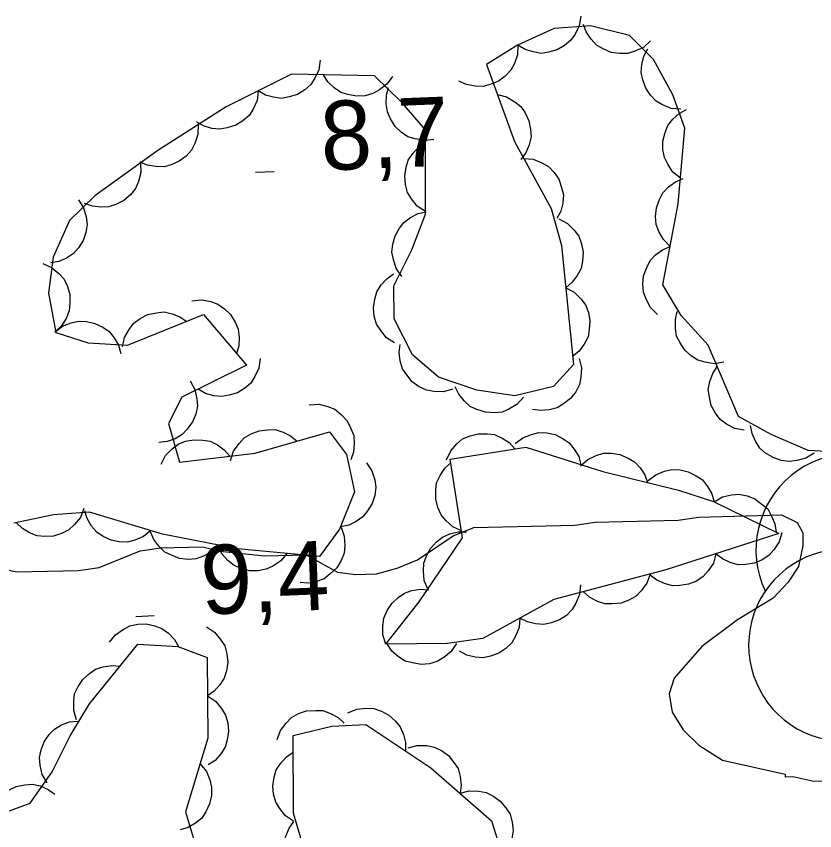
# Model space of a CAD drawing. Extents: x 336540 to 340074, y 5572036 to 5573747.
# Drawn here: x 337600.53 to 337635.2, y 5573425.32 to 5573460.69 of the extents above; entities that cross this region are included whole.
import ezdxf

# ---------------------------------------------------------------- set-up
doc = ezdxf.new("R2010")
doc.units = 0
for name, color, linetype in [('Niveau 2', 7, 'Continuous'), ('Niveau 3', 7, 'Continuous'), ('Niveau 44', 7, 'Continuous')]:
    doc.layers.add(name, color=color, linetype=linetype)

msp = doc.modelspace()

# ---------------------------------------------------------------- linework, layer by layer
at = {"layer": 'Niveau 2'}
for points in [[(337598.72, 5573436.96), (337600.53, 5573436.56), (337603.23, 5573436.62), (337604.13, 5573436.75), (337605.91, 5573437.47), (337606.8, 5573437.6), (337608.6, 5573437.65), (337609.51, 5573437.44), (337611.31, 5573437.26), (337613.11, 5573437.3), (337614.48, 5573436.55), (337615.27, 5573436.45), (337616.17, 5573436.47), (337617.06, 5573436.72), (337617.95, 5573437.08), (337619.5, 5573438.13), (337620.39, 5573438.49), (337624.78, 5573438.59), (337625.67, 5573438.72), (337629.27, 5573438.81), (337630.16, 5573438.94), (337633.76, 5573439.03), (337634.44, 5573438.7), (337634.68, 5573438.26), (337634.69, 5573437.7), (337634.49, 5573436.79), (337634.05, 5573436.11), (337633.4, 5573435.41), (337631.84, 5573434.48), (337630.3, 5573433.32), (337629.09, 5573431.94), (337628.88, 5573431.26), (337629.01, 5573430.47), (337629.48, 5573429.69), (337630.17, 5573429.03), (337631.2, 5573428.38), (337633.91, 5573427.77)], [(337633.91, 5573427.77), (337633.92, 5573427.66), (337634.25, 5573427.67), (337635.16, 5573427.46), (337636.96, 5573427.5), (337637.64, 5573427.18), (337638.54, 5573426.98), (337640.36, 5573426.35), (337641.04, 5573425.8), (337641.84, 5573425.48), (337642.74, 5573425.28), (337644.54, 5573425.32), (337646.33, 5573425.59), (337648.12, 5573426.08), (337649.91, 5573426.35), (337651.7, 5573426.84), (337652.59, 5573427.2), (337653.37, 5573427.67), (337655.15, 5573428.38), (337656.71, 5573429.21), (337657.6, 5573429.45), (337660.29, 5573429.86), (337661.54, 5573429.1), (337661.9, 5573428.54)]]:
    msp.add_lwpolyline(points, dxfattribs=at)
at = {"layer": 'Niveau 3'}
for p, q in [((337610.91, 5573453.92), (337611.72, 5573453.95)), ((337605.72, 5573434.62), (337606.52, 5573434.66))]:
    msp.add_line(p, q, dxfattribs=at)
at = {"layer": 'Niveau 44'}
for points in [[(337625.04, 5573460.69), (337624.97, 5573460.28), (337624.79, 5573459.91), (337624.6, 5573459.64), (337624.33, 5573459.42), (337624.01, 5573459.23), (337623.64, 5573459.13), (337623.32, 5573459.08), (337622.97, 5573459.14), (337622.62, 5573459.25), (337622.31, 5573459.44)], [(337636.49, 5573441.74), (337634.92, 5573441.83), (337633.31, 5573442.53), (337631.89, 5573443.3), (337630.58, 5573446.4), (337629.4, 5573447.69), (337628.61, 5573449.03), (337629.27, 5573452.54), (337629.56, 5573455.83), (337629.04, 5573457.28), (337628.2, 5573458.82), (337627.15, 5573459.85), (337625.46, 5573460.27), (337623.88, 5573460.16), (337622.29, 5573459.43), (337620.94, 5573458.6), (337622.16, 5573455.25), (337623.76, 5573452.34), (337624.21, 5573450.73), (337624.73, 5573445.56), (337623.86, 5573444.61), (337622.17, 5573444.2), (337620.52, 5573444.45), (337618.86, 5573445.02), (337617.73, 5573445.99), (337616.94, 5573447.55), (337616.92, 5573448.98), (337617.71, 5573450.55), (337618.29, 5573452.09), (337618.3, 5573455.76), (337617.28, 5573456.93), (337616.08, 5573458.1), (337612.48, 5573458.17), (337609.64, 5573456.75), (337606.67, 5573454.86), (337603.94, 5573452.89), (337602.83, 5573451.82), (337602.13, 5573450.23), (337601.92, 5573448.67), (337602.24, 5573446.96), (337603.64, 5573446.51), (337605.35, 5573446.41), (337608.66, 5573447.73), (337610.52, 5573445.53), (337607.72, 5573444.14), (337607.14, 5573443), (337607.62, 5573441.33), (337610.9, 5573441.71), (337614.13, 5573442.64), (337614.87, 5573441.66), (337615.22, 5573440.03), (337614.56, 5573438.41), (337613.69, 5573437.23), (337610.13, 5573437.56), (337606.88, 5573438.2), (337603.7, 5573439.15), (337602.14, 5573439.03), (337600.42, 5573438.67)], [(337628.07, 5573459.62), (337627.76, 5573459.34), (337627.39, 5573459.17), (337627.08, 5573459.07), (337626.72, 5573459.07), (337626.36, 5573459.12), (337626.01, 5573459.28), (337625.72, 5573459.44), (337625.49, 5573459.7), (337625.28, 5573460.01), (337625.16, 5573460.34)], [(337622.31, 5573459.44), (337622.29, 5573459.02), (337622.16, 5573458.64), (337622.01, 5573458.35), (337621.76, 5573458.09), (337621.47, 5573457.87), (337621.11, 5573457.73), (337620.8, 5573457.64), (337620.45, 5573457.65), (337620.08, 5573457.72), (337619.75, 5573457.87)], [(337629.39, 5573456.65), (337628.97, 5573456.69), (337628.59, 5573456.84), (337628.31, 5573457.01), (337628.07, 5573457.26), (337627.86, 5573457.57), (337627.74, 5573457.93), (337627.66, 5573458.25), (337627.69, 5573458.6), (337627.78, 5573458.96), (337627.95, 5573459.28)], [(337613.72, 5573458.79), (337613.66, 5573458.37), (337613.49, 5573458), (337613.32, 5573457.72), (337613.05, 5573457.49), (337612.74, 5573457.3), (337612.37, 5573457.19), (337612.05, 5573457.12), (337611.7, 5573457.17), (337611.35, 5573457.27), (337611.03, 5573457.45)], [(337616.86, 5573458.08), (337616.62, 5573457.74), (337616.3, 5573457.49), (337616.01, 5573457.33), (337615.67, 5573457.24), (337615.3, 5573457.22), (337614.93, 5573457.29), (337614.62, 5573457.38), (337614.33, 5573457.58), (337614.06, 5573457.84), (337613.86, 5573458.14)], [(337618.66, 5573455.34), (337618.25, 5573455.29), (337617.85, 5573455.36), (337617.53, 5573455.46), (337617.24, 5573455.66), (337616.98, 5573455.91), (337616.78, 5573456.24), (337616.64, 5573456.54), (337616.59, 5573456.89), (337616.6, 5573457.26), (337616.69, 5573457.6)], [(337611.03, 5573457.45), (337610.98, 5573457.03), (337610.81, 5573456.66), (337610.64, 5573456.38), (337610.37, 5573456.15), (337610.06, 5573455.96), (337609.69, 5573455.84), (337609.37, 5573455.78), (337609.02, 5573455.82), (337608.66, 5573455.93), (337608.35, 5573456.1)], [(337621.42, 5573457.29), (337621.82, 5573457.19), (337622.17, 5573456.98), (337622.43, 5573456.77), (337622.63, 5573456.49), (337622.79, 5573456.15), (337622.85, 5573455.77), (337622.88, 5573455.45), (337622.8, 5573455.11), (337622.65, 5573454.76), (337622.44, 5573454.47)], [(337629.37, 5573453.66), (337629.04, 5573453.92), (337628.82, 5573454.26), (337628.67, 5573454.55), (337628.61, 5573454.9), (337628.61, 5573455.27), (337628.71, 5573455.64), (337628.82, 5573455.94), (337629.04, 5573456.22), (337629.32, 5573456.47), (337629.63, 5573456.64)], [(337608.42, 5573455.98), (337608.41, 5573455.56), (337608.28, 5573455.17), (337608.14, 5573454.88), (337607.9, 5573454.62), (337607.6, 5573454.39), (337607.25, 5573454.24), (337606.94, 5573454.15), (337606.59, 5573454.16), (337606.22, 5573454.22), (337605.89, 5573454.36)], [(337618.29, 5573452.21), (337617.94, 5573452.44), (337617.69, 5573452.76), (337617.52, 5573453.04), (337617.43, 5573453.38), (337617.4, 5573453.75), (337617.46, 5573454.13), (337617.55, 5573454.44), (337617.75, 5573454.73), (337618, 5573455.01), (337618.3, 5573455.21)], [(337622.56, 5573454.52), (337622.97, 5573454.49), (337623.35, 5573454.33), (337623.64, 5573454.17), (337623.88, 5573453.91), (337624.09, 5573453.61), (337624.21, 5573453.25), (337624.29, 5573452.93), (337624.26, 5573452.58), (337624.17, 5573452.22), (337624, 5573451.9)], [(337605.92, 5573454.32), (337605.93, 5573453.9), (337605.83, 5573453.51), (337605.7, 5573453.21), (337605.48, 5573452.93), (337605.2, 5573452.69), (337604.85, 5573452.52), (337604.55, 5573452.41), (337604.2, 5573452.4), (337603.83, 5573452.44), (337603.49, 5573452.56)], [(337628.92, 5573450.69), (337628.63, 5573450.99), (337628.43, 5573451.34), (337628.32, 5573451.65), (337628.29, 5573452), (337628.33, 5573452.37), (337628.46, 5573452.73), (337628.6, 5573453.02), (337628.85, 5573453.28), (337629.15, 5573453.5), (337629.48, 5573453.64)], [(337603.23, 5573452.72), (337603.45, 5573452.37), (337603.56, 5573451.98), (337603.6, 5573451.65), (337603.55, 5573451.3), (337603.43, 5573450.95), (337603.22, 5573450.63), (337603.01, 5573450.38), (337602.71, 5573450.19), (337602.37, 5573450.04), (337602.02, 5573449.98)], [(337617.27, 5573449.39), (337617.03, 5573449.73), (337616.9, 5573450.12), (337616.84, 5573450.44), (337616.88, 5573450.79), (337616.98, 5573451.15), (337617.17, 5573451.48), (337617.36, 5573451.74), (337617.65, 5573451.95), (337617.98, 5573452.12), (337618.33, 5573452.2)], [(337624.09, 5573451.89), (337624.46, 5573451.69), (337624.75, 5573451.4), (337624.95, 5573451.14), (337625.07, 5573450.81), (337625.14, 5573450.45), (337625.11, 5573450.06), (337625.06, 5573449.74), (337624.89, 5573449.43), (337624.67, 5573449.14), (337624.39, 5573448.9)], [(337628.37, 5573447.74), (337628.07, 5573448.04), (337627.88, 5573448.4), (337627.76, 5573448.71), (337627.74, 5573449.06), (337627.77, 5573449.42), (337627.91, 5573449.78), (337628.05, 5573450.08), (337628.29, 5573450.33), (337628.59, 5573450.55), (337628.92, 5573450.69)], [(337601.68, 5573449.95), (337602.06, 5573449.78), (337602.37, 5573449.52), (337602.6, 5573449.27), (337602.75, 5573448.95), (337602.85, 5573448.6), (337602.85, 5573448.21), (337602.82, 5573447.89), (337602.69, 5573447.56), (337602.49, 5573447.25), (337602.23, 5573447)], [(337616.95, 5573446.5), (337616.61, 5573446.73), (337616.35, 5573447.04), (337616.17, 5573447.32), (337616.07, 5573447.66), (337616.04, 5573448.03), (337616.1, 5573448.41), (337616.18, 5573448.72), (337616.37, 5573449.02), (337616.62, 5573449.29), (337616.91, 5573449.5)], [(337624.39, 5573448.9), (337624.76, 5573448.71), (337625.05, 5573448.42), (337625.25, 5573448.15), (337625.37, 5573447.82), (337625.44, 5573447.46), (337625.41, 5573447.08), (337625.36, 5573446.76), (337625.19, 5573446.45), (337624.97, 5573446.15), (337624.69, 5573445.92)], [(337608.15, 5573448.33), (337608.57, 5573448.37), (337608.97, 5573448.3), (337609.28, 5573448.19), (337609.57, 5573447.99), (337609.83, 5573447.73), (337610.03, 5573447.4), (337610.16, 5573447.1), (337610.2, 5573446.75), (337610.19, 5573446.38), (337610.09, 5573446.04)], [(337605.14, 5573446.33), (337605.23, 5573446.74), (337605.43, 5573447.09), (337605.63, 5573447.36), (337605.91, 5573447.56), (337606.24, 5573447.73), (337606.62, 5573447.81), (337606.94, 5573447.85), (337607.29, 5573447.77), (337607.63, 5573447.64), (337607.93, 5573447.44)], [(337631.26, 5573445.66), (337630.84, 5573445.6), (337630.44, 5573445.66), (337630.13, 5573445.75), (337629.83, 5573445.94), (337629.56, 5573446.19), (337629.35, 5573446.51), (337629.2, 5573446.8), (337629.15, 5573447.15), (337629.15, 5573447.52), (337629.23, 5573447.87)], [(337602.2, 5573446.97), (337602.53, 5573447.23), (337602.91, 5573447.38), (337603.23, 5573447.45), (337603.58, 5573447.44), (337603.94, 5573447.35), (337604.29, 5573447.18), (337604.56, 5573447), (337604.78, 5573446.72), (337604.96, 5573446.4), (337605.06, 5573446.05)], [(337619.48, 5573444.49), (337619.07, 5573444.38), (337618.67, 5573444.39), (337618.34, 5573444.45), (337618.02, 5573444.6), (337617.72, 5573444.81), (337617.48, 5573445.11), (337617.3, 5573445.38), (337617.2, 5573445.72), (337617.16, 5573446.09), (337617.2, 5573446.44)], [(337611.12, 5573445.83), (337611.06, 5573445.41), (337610.89, 5573445.04), (337610.71, 5573444.76), (337610.45, 5573444.53), (337610.13, 5573444.34), (337609.77, 5573444.23), (337609.45, 5573444.17), (337609.1, 5573444.21), (337608.74, 5573444.31), (337608.43, 5573444.49)], [(337624.97, 5573445.83), (337625.07, 5573445.42), (337625.05, 5573445.01), (337624.98, 5573444.69), (337624.82, 5573444.38), (337624.59, 5573444.09), (337624.29, 5573443.85), (337624.02, 5573443.68), (337623.67, 5573443.59), (337623.3, 5573443.56), (337622.95, 5573443.61)], [(337632.14, 5573442.71), (337631.73, 5573442.79), (337631.37, 5573442.98), (337631.1, 5573443.18), (337630.89, 5573443.45), (337630.71, 5573443.78), (337630.63, 5573444.15), (337630.58, 5573444.48), (337630.65, 5573444.82), (337630.77, 5573445.17), (337630.97, 5573445.48)], [(337608.08, 5573444.85), (337608.28, 5573444.48), (337608.37, 5573444.08), (337608.39, 5573443.75), (337608.32, 5573443.41), (337608.18, 5573443.07), (337607.95, 5573442.76), (337607.73, 5573442.52), (337607.42, 5573442.34), (337607.08, 5573442.22), (337606.72, 5573442.17)], [(337622.55, 5573444.14), (337622.27, 5573443.83), (337621.92, 5573443.63), (337621.62, 5573443.5), (337621.27, 5573443.46), (337620.9, 5573443.49), (337620.53, 5573443.61), (337620.24, 5573443.74), (337619.97, 5573443.98), (337619.74, 5573444.27), (337619.59, 5573444.59)], [(337613.24, 5573443.81), (337613.66, 5573443.84), (337614.06, 5573443.74), (337614.36, 5573443.62), (337614.64, 5573443.4), (337614.89, 5573443.12), (337615.06, 5573442.78), (337615.18, 5573442.48), (337615.2, 5573442.13), (337615.17, 5573441.76), (337615.05, 5573441.42)], [(337609.83, 5573441.4), (337609.96, 5573441.8), (337610.2, 5573442.13), (337610.42, 5573442.38), (337610.72, 5573442.56), (337611.07, 5573442.69), (337611.45, 5573442.73), (337611.77, 5573442.74), (337612.11, 5573442.63), (337612.44, 5573442.46), (337612.72, 5573442.23)], [(337635.17, 5573441.72), (337634.81, 5573441.5), (337634.42, 5573441.39), (337634.09, 5573441.35), (337633.75, 5573441.4), (337633.4, 5573441.52), (337633.07, 5573441.72), (337632.82, 5573441.93), (337632.63, 5573442.23), (337632.48, 5573442.57), (337632.41, 5573442.92)], [(337619.21, 5573441.43), (337619.39, 5573441.81), (337619.66, 5573442.12), (337619.91, 5573442.33), (337620.23, 5573442.47), (337620.59, 5573442.56), (337620.98, 5573442.56), (337621.3, 5573442.52), (337621.62, 5573442.37), (337621.93, 5573442.17), (337622.17, 5573441.9)], [(337622.19, 5573442.13), (337622.52, 5573442.38), (337622.9, 5573442.53), (337623.22, 5573442.61), (337623.57, 5573442.6), (337623.93, 5573442.52), (337624.27, 5573442.34), (337624.54, 5573442.16), (337624.76, 5573441.89), (337624.95, 5573441.57), (337625.05, 5573441.22)], [(337606.82, 5573441.24), (337607.01, 5573441.61), (337607.29, 5573441.9), (337607.55, 5573442.1), (337607.88, 5573442.23), (337608.24, 5573442.3), (337608.63, 5573442.28), (337608.95, 5573442.23), (337609.26, 5573442.07), (337609.56, 5573441.86), (337609.8, 5573441.58)], [(337616.58, 5573433.42), (337618.02, 5573435.25), (337619.91, 5573438.04), (337619.37, 5573441.46), (337622.65, 5573441.98), (337626, 5573440.92), (337629.29, 5573440.1), (337630.81, 5573439.61), (337633.64, 5573438.22), (337628.73, 5573436.64), (337623.87, 5573435.36), (337620.79, 5573433.67), (337619.24, 5573433.44), (337616.58, 5573433.42)], [(337625.03, 5573441.16), (337625.34, 5573441.44), (337625.71, 5573441.61), (337626.03, 5573441.71), (337626.38, 5573441.72), (337626.74, 5573441.66), (337627.1, 5573441.5), (337627.38, 5573441.34), (337627.62, 5573441.08), (337627.82, 5573440.77), (337627.94, 5573440.44)], [(337615.74, 5573441.3), (337615.97, 5573440.95), (337616.09, 5573440.56), (337616.14, 5573440.23), (337616.09, 5573439.88), (337615.98, 5573439.53), (337615.78, 5573439.21), (337615.58, 5573438.95), (337615.29, 5573438.75), (337614.96, 5573438.59), (337614.6, 5573438.52)], [(337619.86, 5573438.34), (337619.48, 5573438.51), (337619.18, 5573438.79), (337618.97, 5573439.04), (337618.83, 5573439.36), (337618.74, 5573439.72), (337618.74, 5573440.1), (337618.78, 5573440.43), (337618.93, 5573440.75), (337619.13, 5573441.06), (337619.4, 5573441.3)], [(337627.97, 5573440.53), (337628.3, 5573440.78), (337628.68, 5573440.93), (337629, 5573441.01), (337629.35, 5573440.99), (337629.71, 5573440.91), (337630.05, 5573440.73), (337630.32, 5573440.55), (337630.54, 5573440.27), (337630.73, 5573439.95), (337630.83, 5573439.6)], [(337630.83, 5573439.6), (337631.19, 5573439.81), (337631.58, 5573439.9), (337631.91, 5573439.93), (337632.26, 5573439.86), (337632.6, 5573439.73), (337632.91, 5573439.5), (337633.16, 5573439.29), (337633.33, 5573438.98), (337633.47, 5573438.64), (337633.52, 5573438.28)], [(337603.46, 5573439.31), (337603.31, 5573438.92), (337603.05, 5573438.61), (337602.81, 5573438.38), (337602.49, 5573438.22), (337602.14, 5573438.11), (337601.76, 5573438.1), (337601.43, 5573438.12), (337601.1, 5573438.25), (337600.79, 5573438.44), (337600.53, 5573438.69)], [(337606.37, 5573438.35), (337606.05, 5573438.09), (337605.67, 5573437.93), (337605.35, 5573437.85), (337605, 5573437.86), (337604.64, 5573437.93), (337604.3, 5573438.1), (337604.02, 5573438.28), (337603.79, 5573438.55), (337603.61, 5573438.87), (337603.5, 5573439.21)], [(337614.63, 5573438.5), (337614.77, 5573438.11), (337614.79, 5573437.7), (337614.76, 5573437.37), (337614.63, 5573437.05), (337614.44, 5573436.73), (337614.16, 5573436.47), (337613.9, 5573436.26), (337613.57, 5573436.14), (337613.21, 5573436.07), (337612.85, 5573436.09)], [(337609.3, 5573437.72), (337609.01, 5573437.43), (337608.65, 5573437.24), (337608.34, 5573437.12), (337607.99, 5573437.1), (337607.62, 5573437.14), (337607.26, 5573437.28), (337606.97, 5573437.42), (337606.72, 5573437.67), (337606.5, 5573437.97), (337606.36, 5573438.3)], [(337618.4, 5573435.81), (337618.24, 5573436.19), (337618.21, 5573436.6), (337618.22, 5573436.93), (337618.34, 5573437.26), (337618.52, 5573437.58), (337618.78, 5573437.86), (337619.03, 5573438.07), (337619.36, 5573438.21), (337619.72, 5573438.29), (337620.08, 5573438.29)], [(337633.77, 5573438.26), (337633.65, 5573437.86), (337633.43, 5573437.52), (337633.21, 5573437.27), (337632.92, 5573437.08), (337632.58, 5573436.94), (337632.2, 5573436.88), (337631.87, 5573436.87), (337631.53, 5573436.96), (337631.2, 5573437.12), (337630.91, 5573437.34)], [(337612.28, 5573437.36), (337612.01, 5573437.04), (337611.67, 5573436.81), (337611.38, 5573436.67), (337611.03, 5573436.61), (337610.66, 5573436.61), (337610.29, 5573436.71), (337609.99, 5573436.83), (337609.71, 5573437.05), (337609.46, 5573437.32), (337609.29, 5573437.64)], [(337630.91, 5573437.34), (337630.8, 5573436.94), (337630.57, 5573436.6), (337630.36, 5573436.35), (337630.06, 5573436.16), (337629.72, 5573436.02), (337629.34, 5573435.96), (337629.02, 5573435.95), (337628.68, 5573436.05), (337628.34, 5573436.2), (337628.06, 5573436.42)], [(337628.05, 5573436.46), (337627.91, 5573436.07), (337627.67, 5573435.74), (337627.44, 5573435.5), (337627.13, 5573435.33), (337626.79, 5573435.2), (337626.4, 5573435.17), (337626.08, 5573435.17), (337625.74, 5573435.29), (337625.42, 5573435.46), (337625.15, 5573435.7)], [(337625.03, 5573435.99), (337624.99, 5573435.58), (337624.83, 5573435.2), (337624.67, 5573434.92), (337624.42, 5573434.67), (337624.11, 5573434.47), (337623.75, 5573434.34), (337623.43, 5573434.27), (337623.08, 5573434.3), (337622.72, 5573434.39), (337622.4, 5573434.55)], [(337616.58, 5573433.42), (337616.45, 5573433.82), (337616.45, 5573434.22), (337616.49, 5573434.55), (337616.63, 5573434.88), (337616.83, 5573435.18), (337617.11, 5573435.44), (337617.38, 5573435.63), (337617.71, 5573435.75), (337618.08, 5573435.8), (337618.44, 5573435.78)], [(337622.4, 5573434.55), (337622.36, 5573434.14), (337622.2, 5573433.76), (337622.04, 5573433.47), (337621.79, 5573433.23), (337621.48, 5573433.03), (337621.12, 5573432.9), (337620.8, 5573432.83), (337620.45, 5573432.85), (337620.09, 5573432.94), (337619.77, 5573433.11)], [(337604.57, 5573433.5), (337604.83, 5573433.83), (337605.16, 5573434.06), (337605.45, 5573434.22), (337605.8, 5573434.29), (337606.17, 5573434.3), (337606.54, 5573434.21), (337606.85, 5573434.1), (337607.13, 5573433.89), (337607.39, 5573433.62), (337607.57, 5573433.31)], [(337608.79, 5573434.17), (337609.14, 5573433.94), (337609.4, 5573433.62), (337609.58, 5573433.34), (337609.67, 5573433), (337609.71, 5573432.64), (337609.65, 5573432.26), (337609.56, 5573431.94), (337609.37, 5573431.65), (337609.12, 5573431.37), (337608.83, 5573431.17)], [(337602.09, 5573427.87), (337602.87, 5573429.44), (337603.7, 5573430.82), (337605.81, 5573433.42), (337607.54, 5573433.31), (337608.81, 5573432.84), (337608.85, 5573429.33), (337607.88, 5573426.13), (337608.31, 5573424.69)], [(337619.64, 5573433.44), (337619.41, 5573433.1), (337619.09, 5573432.84), (337618.81, 5573432.66), (337618.47, 5573432.57), (337618.11, 5573432.54), (337617.73, 5573432.6), (337617.41, 5573432.68), (337617.12, 5573432.87), (337616.84, 5573433.12), (337616.64, 5573433.42)], [(337603.14, 5573430.13), (337603.02, 5573430.53), (337603.02, 5573430.94), (337603.06, 5573431.26), (337603.21, 5573431.58), (337603.41, 5573431.89), (337603.7, 5573432.14), (337603.97, 5573432.33), (337604.3, 5573432.44), (337604.67, 5573432.49), (337605.03, 5573432.46)], [(337608.83, 5573431.17), (337609.18, 5573430.94), (337609.44, 5573430.62), (337609.61, 5573430.34), (337609.71, 5573430), (337609.74, 5573429.64), (337609.68, 5573429.26), (337609.6, 5573428.94), (337609.41, 5573428.65), (337609.16, 5573428.37), (337608.86, 5573428.17)], [(337611.85, 5573429.28), (337612, 5573429.67), (337612.24, 5573429.99), (337612.48, 5573430.23), (337612.78, 5573430.4), (337613.13, 5573430.52), (337613.52, 5573430.54), (337613.84, 5573430.53), (337614.17, 5573430.41), (337614.5, 5573430.23), (337614.77, 5573429.99)], [(337614.93, 5573430.44), (337615.32, 5573430.6), (337615.72, 5573430.64), (337616.05, 5573430.62), (337616.39, 5573430.51), (337616.71, 5573430.33), (337616.99, 5573430.07), (337617.2, 5573429.82), (337617.34, 5573429.5), (337617.43, 5573429.14), (337617.43, 5573428.78)], [(337601.86, 5573427.4), (337601.65, 5573427.76), (337601.56, 5573428.16), (337601.53, 5573428.49), (337601.6, 5573428.83), (337601.74, 5573429.18), (337601.96, 5573429.49), (337602.18, 5573429.73), (337602.49, 5573429.91), (337602.83, 5573430.04), (337603.19, 5573430.08)], [(337613.03, 5573424.5), (337612.57, 5573426.08), (337612.55, 5573429.45), (337614.23, 5573429.86), (337615.7, 5573429.93), (337618.53, 5573428.05), (337621.17, 5573425.74), (337622.16, 5573422.58)], [(337617.54, 5573428.92), (337617.94, 5573429.02), (337618.35, 5573429.01), (337618.67, 5573428.95), (337618.99, 5573428.8), (337619.29, 5573428.58), (337619.53, 5573428.28), (337619.71, 5573428.01), (337619.8, 5573427.67), (337619.84, 5573427.3), (337619.8, 5573426.94)], [(337612.57, 5573425.73), (337612.22, 5573425.96), (337611.97, 5573426.28), (337611.79, 5573426.56), (337611.7, 5573426.9), (337611.67, 5573427.27), (337611.73, 5573427.64), (337611.81, 5573427.96), (337612.01, 5573428.25), (337612.26, 5573428.53), (337612.55, 5573428.73)], [(337608.51, 5573428.22), (337608.78, 5573427.89), (337608.93, 5573427.52), (337609.01, 5573427.2), (337609, 5573426.84), (337608.92, 5573426.48), (337608.75, 5573426.14), (337608.58, 5573425.86), (337608.31, 5573425.64), (337607.99, 5573425.45), (337607.64, 5573425.35)], [(337597.89, 5573425.32), (337601.13, 5573426.51), (337602.09, 5573427.87)], [(337599.38, 5573425.87), (337599.48, 5573426.27), (337599.69, 5573426.62), (337599.9, 5573426.88), (337600.18, 5573427.08), (337600.52, 5573427.24), (337600.9, 5573427.31), (337601.22, 5573427.34), (337601.56, 5573427.26), (337601.91, 5573427.11), (337602.2, 5573426.9)], [(337619.8, 5573426.94), (337620.2, 5573427.05), (337620.61, 5573427.03), (337620.93, 5573426.98), (337621.25, 5573426.82), (337621.54, 5573426.6), (337621.79, 5573426.31), (337621.97, 5573426.03), (337622.06, 5573425.69), (337622.1, 5573425.32), (337622.05, 5573424.97)], [(337613.62, 5573422.9), (337613.21, 5573423), (337612.86, 5573423.21), (337612.6, 5573423.41), (337612.4, 5573423.7), (337612.25, 5573424.04), (337612.18, 5573424.41), (337612.15, 5573424.74), (337612.23, 5573425.08), (337612.37, 5573425.42), (337612.58, 5573425.72)]]:
    msp.add_lwpolyline(points, dxfattribs=at)
for centre, start, end in [((337636.823, 5573437.514), 337.6831, 205.1402), ((337636.504, 5573433.374), 99.5293, 325.2179)]:
    msp.add_arc(centre, 4.174, start, end, dxfattribs=at)

# ---------------------------------------------------------------- texts
at = {"layer": 'Niveau 3'}
for s, p in [('8,7    ', (337613.79, 5573453.99)), ('9,4    ', (337608.59, 5573434.7))]:
    msp.add_text(s, height=2.9999, rotation=2.2763, dxfattribs=at).set_placement(p)

doc.saveas('drawing.dxf')
